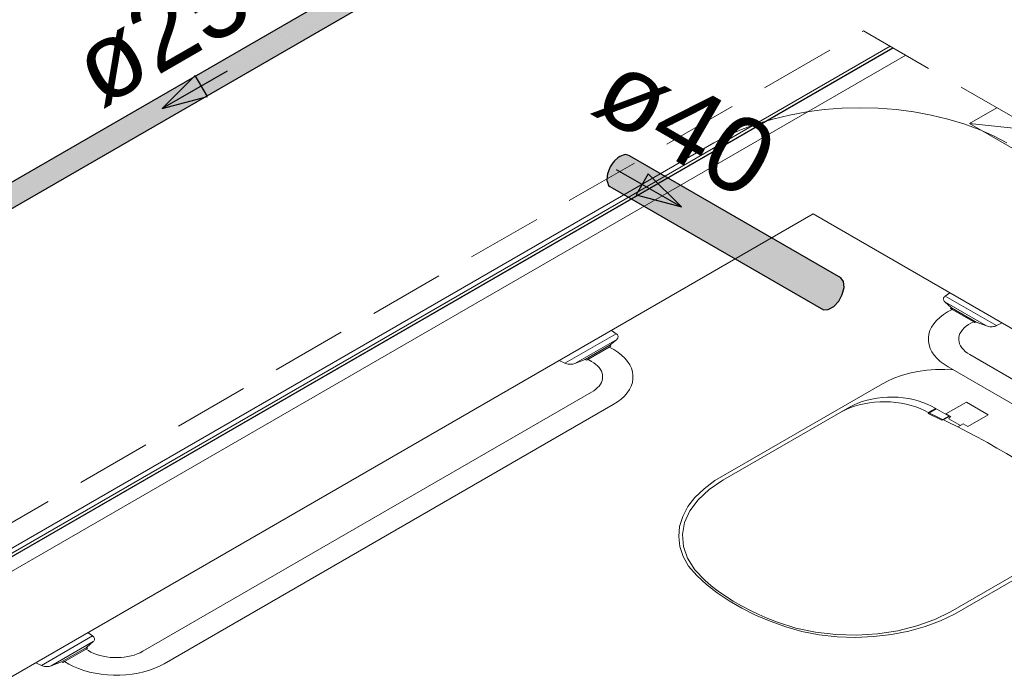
# Model space of a CAD drawing. Header units: millimetres. Extents: x 567 to 934, y -1 to 364.
# Tile 905 of 1056: x 825.07 to 827.69, y 66.61 to 68.36. Entities that reach past the tile are written whole.
import ezdxf

# ---------------------------------------------------------------- set-up
doc = ezdxf.new("R2010")
doc.units = ezdxf.units.MM
doc.header["$MEASUREMENT"] = 0
doc.linetypes.add('JIS_02_2.0', pattern=[0.3, 0.2, -0.1])
doc.linetypes.add('NULL', pattern=[0])
for name, color, linetype, lineweight in [('A-ANNO-SYMB', 7, 'Continuous', 9), ('A-DETL', 7, 'Continuous', 13), ('A-DETL-THIN', 7, 'Continuous', 18), ('A-GENM', 7, 'Continuous', 13), ('A-WALL', 7, 'Continuous', 25), ('AF-Condutos', 140, 'Continuous', 25), ('AF-Condutos Reúso', 200, 'Continuous', 25), ('AF-Sentido conduto', 140, 'Continuous', 30), ('AF-Sentido conduto Reúso', 200, 'Continuous', 30), ('AF-Textos conduto', 7, 'Continuous', 9), ('AF-Textos conduto Reúso', 7, 'Continuous', 9), ('DI-Área do detalhe', 10, 'JIS_02_2.0', 0), ('Peças hidrossanitárias', 7, 'Continuous', 13)]:
    doc.layers.add(name, color=color, linetype=linetype, lineweight=lineweight)
doc.styles.add('Arial', font='arial.ttf')

msp = doc.modelspace()

# ---------------------------------------------------------------- hatches: boundary and pattern name
at = {"layer": 'AF-Condutos', "linetype": 'Continuous'}
for points in [[(826.787, 68.9309), (826.7792, 68.9302), (824.2531, 67.4717)], [(826.7586, 68.9053), (824.2699, 67.4683), (826.796, 68.9268), (826.787, 68.9309), (824.2609, 67.4724)], [(824.2666, 67.4795), (824.2694, 67.4774), (826.787, 68.9309)], [(826.8149, 68.8962), (826.8112, 68.9078), (826.796, 68.9268), (824.2699, 67.4683), (826.7113, 68.8653), (824.2784, 67.4602), (826.733, 68.8631), (824.2851, 67.4494)], [(824.2705, 67.4779), (824.2761, 67.472), (826.7586, 68.9053)], [(826.8112, 68.8784), (826.8149, 68.8962), (826.7535, 68.8611), (824.2888, 67.4378), (826.7803, 68.866), (824.2888, 67.4274)], [(824.2773, 67.4726), (824.2842, 67.4635), (826.7113, 68.8653)], [(824.2909, 67.4527), (826.733, 68.8631), (824.2847, 67.4637)], [(826.8112, 68.8784), (826.777, 68.8588), (824.2851, 67.42)], [(824.2953, 67.4415), (826.7535, 68.8611), (824.2909, 67.4527)], [(824.297, 67.4321), (826.7835, 68.8678), (824.295, 67.4413)], [(824.2966, 67.4266), (826.777, 68.8588), (824.2969, 67.432)]]:
    msp.add_hatch(color=151, dxfattribs=at).paths.add_polyline_path(points)
at = {"layer": 'AF-Condutos Reúso', "linetype": 'Continuous'}
msp.add_hatch(color=201, dxfattribs=at).paths.add_polyline_path([(827.2192, 67.591), (827.2336, 67.5994), (827.2468, 67.6137), (827.2564, 67.6316), (827.2609, 67.65), (827.2594, 67.6657), (827.2522, 67.6759), (826.6904, 68.0003), (826.6787, 68.0034), (826.6646, 67.9987), (826.6505, 67.9871), (826.6389, 67.9706), (826.6317, 67.952), (826.6302, 67.9346), (826.6346, 67.9214), (826.6443, 67.9146), (827.2061, 67.5902)])

# ---------------------------------------------------------------- linework, layer by layer
at = {"layer": 'A-ANNO-SYMB', "color": 8, "linetype": 'Continuous', "lineweight": 5}
msp.add_line((826.9145, 68.0346), (823.8495, 66.265), dxfattribs=at)
msp.add_lwpolyline([(827.6939, 68.0346), (827.6585, 68.0533), (827.6203, 68.0702), (827.5798, 68.0851), (827.5371, 68.0979), (827.4927, 68.1086), (827.4468, 68.1169), (827.3999, 68.1229), (827.3522, 68.1265), (827.3042, 68.1278), (827.2562, 68.1265), (827.2085, 68.1229), (827.1616, 68.1169), (827.1157, 68.1086), (827.0713, 68.0979), (827.0286, 68.0851), (826.9881, 68.0702), (826.9499, 68.0533), (826.9145, 68.0346)], dxfattribs=at)
at = {"layer": 'A-DETL', "color": 8, "linetype": 'Continuous', "lineweight": 5}
msp.add_line((827.4251, 68.2678), (823.5249, 66.016), dxfattribs=at)
at = {"layer": 'A-DETL-THIN', "color": 8, "lineweight": 5}
msp.add_line((827.5948, 68.0857), (827.7728, 68.067), dxfattribs=at)
at = {"layer": 'A-GENM', "color": 8, "lineweight": 5}
for p, q in [((827.392, 68.2869), (823.908, 66.2754)), ((827.3833, 68.2919), (824.0725, 66.3804)), ((827.3834, 68.2919), (824.0726, 66.3804)), ((824.0803, 66.3759), (827.3912, 68.2874)), ((823.9411, 66.2563), (827.4251, 68.2678))]:
    msp.add_line(p, q, dxfattribs=at)
at = {"layer": 'A-WALL', "color": 8, "lineweight": 5}
for p, q in [((827.4251, 68.2678), (823.5249, 66.016)), ((827.5948, 68.0857), (827.6676, 68.1278)), ((829.6126, 66.9207), (827.5948, 68.0857)), ((824.0614, 66.0457), (827.1791, 67.8457)), ((827.1791, 67.8457), (829.1969, 66.6807))]:
    msp.add_line(p, q, dxfattribs=at)
at = {"layer": 'AF-Condutos'}
for p, q in [((826.7573, 68.9175), (824.2531, 67.4717)), ((824.2851, 67.42), (826.7771, 68.8587))]:
    msp.add_line(p, q, dxfattribs=at)
at = {"layer": 'AF-Condutos Reúso'}
for p, q in [((826.6595, 67.9944), (826.6505, 67.9871)), ((826.6646, 67.9987), (826.6595, 67.9944)), ((826.6736, 68.0016), (826.6646, 67.9987)), ((826.6787, 68.0034), (826.6736, 68.0016)), ((826.6861, 68.0014), (826.6787, 68.0034)), ((826.6904, 68.0003), (826.6861, 68.0014)), ((827.2522, 67.6759), (826.6904, 68.0003)), ((826.6363, 67.9638), (826.6317, 67.952)), ((826.6389, 67.9706), (826.6363, 67.9638)), ((826.6463, 67.9811), (826.6389, 67.9706)), ((826.6505, 67.9871), (826.6463, 67.9811)), ((826.6311, 67.9457), (826.6302, 67.9346)), ((826.6317, 67.952), (826.6311, 67.9457)), ((826.6302, 67.9346), (826.6318, 67.9298)), ((826.6318, 67.9298), (826.6346, 67.9214)), ((826.6346, 67.9214), (826.6382, 67.9189)), ((826.6382, 67.9189), (826.6443, 67.9146)), ((826.6443, 67.9146), (827.2061, 67.5902)), ((827.2594, 67.6657), (827.2522, 67.6759)), ((827.2564, 67.6316), (827.2609, 67.65)), ((827.2609, 67.65), (827.2594, 67.6657)), ((827.2468, 67.6137), (827.2564, 67.6316)), ((827.2192, 67.591), (827.2336, 67.5994)), ((827.2336, 67.5994), (827.2468, 67.6137)), ((827.2061, 67.5902), (827.2192, 67.591))]:
    msp.add_line(p, q, dxfattribs=at)
at = {"layer": 'AF-Sentido conduto'}
for p, q in [((825.5354, 68.2141), (825.447, 68.1257)), ((825.5678, 68.1581), (825.5354, 68.2141)), ((825.447, 68.1257), (825.5678, 68.1581))]:
    msp.add_line(p, q, dxfattribs=at)
msp.add_lwpolyline([(825.6203, 68.2257), (825.447, 68.1257)], dxfattribs=at)
at = {"layer": 'AF-Sentido conduto Reúso'}
for p, q in [((826.7401, 67.9524), (826.7078, 67.8964)), ((826.8285, 67.8641), (826.7401, 67.9524)), ((826.7078, 67.8964), (826.8285, 67.8641))]:
    msp.add_line(p, q, dxfattribs=at)
msp.add_lwpolyline([(826.6553, 67.9641), (826.8285, 67.8641)], dxfattribs=at)
at = {"layer": 'DI-Área do detalhe'}
msp.add_lwpolyline([(827.8818, 63.5005), (823.4123, 66.081), (827.3126, 68.3328), (831.7821, 65.7523), (827.8818, 63.5005)], dxfattribs=at)
at = {"layer": 'Peças hidrossanitárias', "color": 8, "lineweight": 5}
for p, q in [((827.5302, 67.627), (827.5428, 67.6357)), ((827.6663, 67.5484), (827.5302, 67.627)), ((827.5466, 67.5961), (827.5287, 67.6118)), ((827.5287, 67.6118), (827.64, 67.5476)), ((827.5441, 67.594), (827.5466, 67.5961)), ((827.5484, 67.5915), (827.5441, 67.594)), ((827.6128, 67.5579), (827.5466, 67.5961)), ((827.6059, 67.5583), (827.5484, 67.5915)), ((827.6091, 67.5565), (827.6059, 67.5583)), ((827.6128, 67.5579), (827.6091, 67.5565)), ((827.64, 67.5476), (827.6128, 67.5579)), ((827.6814, 67.5557), (827.6663, 67.5484)), ((826.5187, 67.4484), (826.6548, 67.527)), ((826.6422, 67.5357), (826.6548, 67.527)), ((826.6563, 67.5118), (826.545, 67.4476)), ((826.5722, 67.4579), (826.6384, 67.4961)), ((826.6409, 67.494), (826.6366, 67.4915)), ((826.6563, 67.5118), (826.6384, 67.4961)), ((826.6384, 67.4961), (826.6409, 67.494)), ((826.5791, 67.4583), (826.6366, 67.4915)), ((827.5953, 67.4714), (828.7893, 66.7821)), ((826.5187, 67.4484), (826.5036, 67.4557)), ((826.5722, 67.4579), (826.545, 67.4476)), ((826.5759, 67.4565), (826.5722, 67.4579)), ((826.5791, 67.4583), (826.5759, 67.4565)), ((828.7322, 66.7491), (827.5382, 67.4384)), ((827.3575, 67.3902), (826.9173, 67.136)), ((825.3956, 66.6821), (826.5896, 67.3714)), ((826.6468, 67.3384), (825.4528, 66.6491)), ((827.5317, 67.3136), (827.5863, 67.3451)), ((827.5863, 67.3451), (827.6447, 67.3114)), ((826.9388, 67.137), (827.2759, 67.3317)), ((827.4845, 67.3148), (827.5059, 67.3272)), ((827.5211, 67.2971), (827.4845, 67.3148)), ((827.4851, 67.3171), (827.5042, 67.3282)), ((827.4851, 67.3171), (827.5636, 67.2788)), ((827.5033, 67.3287), (827.5404, 67.3073)), ((827.5447, 67.3061), (827.5317, 67.3136)), ((827.6447, 67.3114), (827.5901, 67.2799)), ((827.5237, 67.2987), (827.5211, 67.2971)), ((827.5237, 67.2987), (827.5395, 67.3078)), ((827.5243, 67.298), (827.5382, 67.306)), ((827.5404, 67.3073), (827.538, 67.3059)), ((827.538, 67.3059), (827.5412, 67.3041)), ((827.5411, 67.3038), (827.5397, 67.3008)), ((827.5397, 67.3008), (827.5707, 67.2829)), ((827.5412, 67.3041), (827.5447, 67.3061)), ((827.5778, 67.287), (827.5636, 67.2788)), ((827.5901, 67.2799), (827.5778, 67.287)), ((827.5547, 66.7811), (827.9836, 67.0288)), ((827.8934, 66.9888), (827.5444, 66.7874)), ((825.2622, 66.723), (825.1261, 66.6444)), ((825.1524, 66.6436), (825.2637, 66.7078)), ((825.2637, 66.7078), (825.2458, 66.6921)), ((825.2496, 66.7317), (825.2622, 66.723)), ((825.2458, 66.6921), (825.1796, 66.6539)), ((825.2451, 66.6881), (825.1876, 66.655)), ((825.2483, 66.69), (825.2451, 66.6881)), ((825.2458, 66.6921), (825.2483, 66.69)), ((825.1796, 66.6539), (825.1524, 66.6436)), ((825.1833, 66.6525), (825.1796, 66.6539)), ((825.1876, 66.655), (825.1833, 66.6525)), ((825.1261, 66.6444), (825.111, 66.6517))]:
    msp.add_line(p, q, dxfattribs=at)
for points in [[(827.5302, 67.627), (827.5283, 67.6256), (827.5269, 67.624), (827.5258, 67.6223), (827.5252, 67.6205), (827.525, 67.6187), (827.5253, 67.6169), (827.526, 67.6151), (827.5271, 67.6134), (827.5287, 67.6118)], [(827.5484, 67.5915), (827.5363, 67.585), (827.5254, 67.5778), (827.5156, 67.5701), (827.507, 67.5619), (827.4998, 67.5533), (827.494, 67.5444), (827.4896, 67.5352), (827.4868, 67.5258), (827.4854, 67.5163), (827.4855, 67.5067), (827.4871, 67.4972), (827.4902, 67.4878), (827.4948, 67.4786), (827.5009, 67.4697), (827.5083, 67.4612), (827.517, 67.4531), (827.527, 67.4455), (827.5382, 67.4384)], [(827.6059, 67.5583), (827.5986, 67.5548), (827.5919, 67.551), (827.5858, 67.5467), (827.5805, 67.5422), (827.576, 67.5373), (827.5723, 67.5323), (827.5694, 67.5271), (827.5674, 67.5217), (827.5663, 67.5163), (827.5661, 67.5108), (827.5668, 67.5053), (827.5684, 67.4999), (827.5708, 67.4946), (827.5742, 67.4895), (827.5783, 67.4845), (827.5833, 67.4799), (827.589, 67.4755), (827.5953, 67.4714)], [(827.64, 67.5476), (827.6427, 67.5467), (827.6457, 67.546), (827.6487, 67.5456), (827.6518, 67.5455), (827.655, 67.5456), (827.6581, 67.5459), (827.661, 67.5465), (827.6638, 67.5474), (827.6663, 67.5484)], [(826.6563, 67.5118), (826.6579, 67.5134), (826.659, 67.5151), (826.6597, 67.5169), (826.66, 67.5187), (826.6598, 67.5205), (826.6592, 67.5223), (826.6581, 67.524), (826.6566, 67.5256), (826.6548, 67.527)], [(826.6468, 67.3384), (826.658, 67.3455), (826.6679, 67.3531), (826.6767, 67.3612), (826.6841, 67.3697), (826.6901, 67.3786), (826.6947, 67.3878), (826.6979, 67.3972), (826.6995, 67.4067), (826.6996, 67.4163), (826.6982, 67.4258), (826.6953, 67.4352), (826.691, 67.4444), (826.6852, 67.4533), (826.678, 67.4619), (826.6694, 67.4701), (826.6596, 67.4778), (826.6486, 67.485), (826.6366, 67.4915)], [(826.5187, 67.4484), (826.5212, 67.4474), (826.524, 67.4465), (826.5269, 67.4459), (826.53, 67.4456), (826.5331, 67.4455), (826.5363, 67.4456), (826.5393, 67.446), (826.5423, 67.4467), (826.545, 67.4476)], [(826.5896, 67.4531), (826.5885, 67.4537), (826.5874, 67.4543), (826.5863, 67.4549), (826.5851, 67.4555), (826.584, 67.4561), (826.5828, 67.4567), (826.5816, 67.4572), (826.5804, 67.4578), (826.5791, 67.4583)], [(826.5896, 67.3714), (826.5955, 67.3751), (826.6008, 67.3791), (826.6055, 67.3834), (826.6096, 67.3878), (826.6129, 67.3925), (826.6155, 67.3973), (826.6174, 67.4022), (826.6186, 67.4072), (826.6189, 67.4122), (826.6186, 67.4173), (826.6174, 67.4223), (826.6155, 67.4272), (826.6129, 67.432), (826.6096, 67.4366), (826.6055, 67.4411), (826.6008, 67.4454), (826.5955, 67.4493), (826.5896, 67.4531)], [(827.5525, 67.4309), (827.5287, 67.4321), (827.5047, 67.4318), (827.481, 67.4299), (827.4577, 67.4267), (827.4352, 67.422), (827.4136, 67.4159), (827.3934, 67.4085), (827.3746, 67.3999), (827.3575, 67.3902)], [(827.4852, 67.3171), (827.4748, 67.3227), (827.4637, 67.3278), (827.4518, 67.3324), (827.4393, 67.3363), (827.4262, 67.3395), (827.4127, 67.3421), (827.3989, 67.3441), (827.3848, 67.3453), (827.3706, 67.3458), (827.3564, 67.3455), (827.3422, 67.3446), (827.3283, 67.3429), (827.3146, 67.3406), (827.3014, 67.3376), (827.2887, 67.3339), (827.2766, 67.3296), (827.2651, 67.3247), (827.2545, 67.3192)], [(827.5033, 67.3287), (827.4933, 67.3345), (827.4825, 67.3397), (827.4709, 67.3443), (827.4586, 67.3484), (827.4457, 67.3517), (827.4324, 67.3544), (827.4187, 67.3564), (827.4048, 67.3577), (827.3907, 67.3582), (827.3766, 67.3581), (827.3626, 67.3571), (827.3487, 67.3555), (827.3352, 67.3532), (827.3221, 67.3501), (827.3095, 67.3464), (827.2976, 67.3421), (827.2864, 67.3372), (827.2759, 67.3317)], [(827.79, 67.1481), (827.7663, 67.1634), (827.7423, 67.1786), (827.7178, 67.1935), (827.693, 67.2083), (827.6678, 67.2228), (827.6423, 67.2371), (827.6164, 67.2513), (827.5902, 67.2652), (827.5636, 67.2788)], [(826.9173, 67.136), (826.8885, 67.1147), (826.8645, 67.0916), (826.8455, 67.0669), (826.8318, 67.0411), (826.8237, 67.0145), (826.8213, 66.9875), (826.8245, 66.9605), (826.8333, 66.934), (826.8477, 66.9083)], [(826.9388, 67.137), (826.9025, 67.1126), (826.8731, 67.0854), (826.8511, 67.0559), (826.837, 67.0249), (826.8312, 66.993), (826.8338, 66.9609), (826.8447, 66.9294), (826.8637, 66.8992), (826.8904, 66.8711)], [(826.8477, 66.9083), (826.8698, 66.8836), (826.8952, 66.8599), (826.9237, 66.8374), (826.9551, 66.8162), (826.9892, 66.7965), (827.0259, 66.7784), (827.0649, 66.7619), (827.1059, 66.7473), (827.1488, 66.7345)], [(826.8904, 66.8711), (826.9076, 66.8565), (826.9261, 66.8424), (826.9456, 66.8288), (826.9662, 66.8157), (826.9879, 66.8032), (827.0105, 66.7913), (827.0341, 66.78), (827.0585, 66.7694), (827.0838, 66.7594)], [(827.0838, 66.7594), (827.1326, 66.744), (827.1848, 66.733), (827.2393, 66.7267), (827.2949, 66.7252), (827.3502, 66.7286), (827.404, 66.7367), (827.455, 66.7494), (827.5022, 66.7664), (827.5444, 66.7874)], [(827.1488, 66.7345), (827.195, 66.7259), (827.2428, 66.7208), (827.2912, 66.7191), (827.3397, 66.7211), (827.3873, 66.7266), (827.4333, 66.7355), (827.477, 66.7477), (827.5177, 66.763), (827.5547, 66.7811)], [(825.2637, 66.7078), (825.2653, 66.7094), (825.2664, 66.7111), (825.2671, 66.7129), (825.2674, 66.7147), (825.2672, 66.7165), (825.2666, 66.7183), (825.2655, 66.72), (825.2641, 66.7216), (825.2622, 66.723)], [(825.2451, 66.6881), (825.2512, 66.6839), (825.2579, 66.6801), (825.2652, 66.6766), (825.2731, 66.6735), (825.2815, 66.6709), (825.2902, 66.6688), (825.2992, 66.6671), (825.3085, 66.6659), (825.318, 66.6653), (825.3275, 66.6652), (825.3369, 66.6656), (825.3463, 66.6665), (825.3555, 66.6679), (825.3644, 66.6698), (825.3729, 66.6722), (825.381, 66.6751), (825.3886, 66.6784), (825.3956, 66.6821)], [(825.1876, 66.655), (825.1989, 66.648), (825.2113, 66.6417), (825.2247, 66.636), (825.2388, 66.6311), (825.2537, 66.6269), (825.2692, 66.6236), (825.2852, 66.621), (825.3015, 66.6194), (825.318, 66.6186), (825.3345, 66.6186), (825.351, 66.6196), (825.3672, 66.6214), (825.3831, 66.624), (825.3985, 66.6275), (825.4133, 66.6318), (825.4274, 66.6369), (825.4406, 66.6426), (825.4528, 66.6491)], [(825.1261, 66.6444), (825.1286, 66.6434), (825.1314, 66.6425), (825.1344, 66.6419), (825.1374, 66.6416), (825.1406, 66.6415), (825.1437, 66.6416), (825.1468, 66.642), (825.1497, 66.6427), (825.1524, 66.6436)]]:
    msp.add_lwpolyline(points, dxfattribs=at)

# ---------------------------------------------------------------- texts
at = {"layer": 'AF-Textos conduto', "linetype": 'NULL', "insert": (825.4954, 68.2421), "char_height": 0.2, "width": 0.962805, "attachment_point": 8, "rotation": 30.0001, "line_spacing_factor": 0.6, "style": 'Arial'}
msp.add_mtext('ø25', dxfattribs=at)
at = {"layer": 'AF-Textos conduto Reúso', "linetype": 'NULL', "insert": (826.7884, 67.9945), "char_height": 0.2, "width": 0.962805, "attachment_point": 8, "rotation": 329.9999, "line_spacing_factor": 0.6, "style": 'Arial'}
msp.add_mtext('ø40', dxfattribs=at)

doc.saveas('drawing.dxf')
